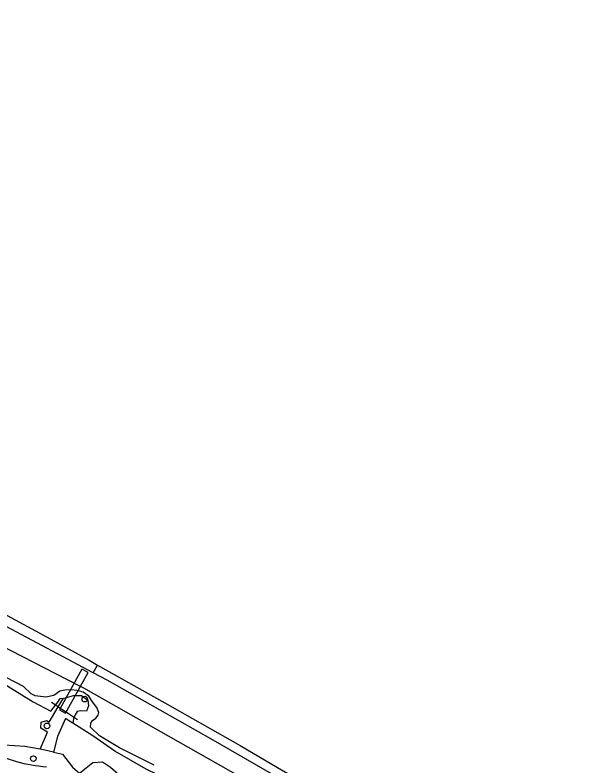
# Model space of a CAD drawing. Extents: x 163686 to 164493, y 382719 to 383870.
# Drawn here: x 164089.8 to 164189, y 383696.4 to 383826.2 of the extents above; entities that cross this region are included whole.
import ezdxf

# ---------------------------------------------------------------- set-up
doc = ezdxf.new("R2010")
doc.units = 0
for name, color, linetype in [('IMGEO_Boom', 7, 'Continuous'), ('IMGEO_Dek', 7, 'Continuous'), ('IMGEO_Duiker', 7, 'Continuous'), ('IMGEO_Geluidsscherm', 7, 'Continuous'), ('IMGEO_Groenvoorziening', 7, 'Continuous'), ('IMGEO_Spoorbaan_halfverhard', 7, 'Continuous'), ('IMGEO_Voetpad_halfverhard', 7, 'Continuous'), ('IMGEO_Voetpad_open', 7, 'Continuous'), ('IMGEO_Waterloop', 7, 'Continuous')]:
    doc.layers.add(name, color=color, linetype=linetype)

msp = doc.modelspace()

# ---------------------------------------------------------------- linework, layer by layer
at = {"layer": 'IMGEO_Boom'}
for centre in [(164101.87, 383707.83), (164095.34, 383703.2), (164092.98, 383697.54)]:
    msp.add_circle(centre, 0.489, dxfattribs=at)
at = {"layer": 'IMGEO_Dek'}
msp.add_lwpolyline([(164102.46, 383712.45), (164101.39, 383713.04), (164097.65, 383706.24), (164097.51, 383705.99), (164098.55, 383705.42)], close=True, dxfattribs=at)
at = {"layer": 'IMGEO_Duiker'}
msp.add_lwpolyline([(164100.64, 383704.25), (164099.23, 383705.19), (164098.64, 383705.58), (164097.65, 383706.24), (164097.28, 383706.49), (164096.15, 383707.24)], dxfattribs=at)
at = {"layer": 'IMGEO_Geluidsscherm'}
msp.add_lwpolyline([(163904.65, 383809.67), (163923.4, 383801.76), (163933.52, 383797.43), (163943.53, 383793.06), (163952.07, 383789.34), (163970.52, 383780.99), (163983.91, 383774.84), (163988.3, 383772.76), (163992.91, 383770.59), (163997.5, 383768.51), (164012.45, 383761.33), (164021.45, 383756.88), (164026.2, 383754.53), (164043.76, 383745.8), (164057.02, 383738.88), (164066.65, 383733.89), (164070.43, 383731.92), (164088.42, 383722.28), (164094.73, 383718.89), (164102.63, 383714.56), (164104.1, 383713.71), (164115.72, 383707.21), (164128.78, 383699.82), (164135.23, 383696.01)], dxfattribs=at)
at = {"layer": 'IMGEO_Groenvoorziening'}
for points in [[(164103.32, 383712.4), (164067.98, 383731.2), (164055.23, 383737.81), (164028.31, 383751.03), (164006.06, 383761.87), (163980.92, 383773.86), (163960.99, 383783.28), (163932.86, 383795.68), (163930.72, 383796.44), (163928.74, 383796.75), (163926.7, 383796.48), (163924.49, 383796), (163924.44, 383795.97)], [(164054.71, 383705.17), (164055.78, 383707.55), (164058.94, 383710.77), (164063.5, 383713.67), (164065.14, 383714.21), (164067.3, 383714.11), (164068.94, 383713.58), (164071.89, 383712.38), (164074.77, 383712), (164077.66, 383712.63), (164081.71, 383712.95), (164084.17, 383712.28), (164087.02, 383711), (164092.95, 383707.38), (164095.98, 383705.74), (164097.24, 383707.32), (164097.62, 383707.93), (164098.18, 383707.99)], [(164103.32, 383712.4), (164104.1, 383713.71)], [(164180.61, 383667.32), (164161.8, 383678.73), (164143.99, 383689.27), (164124.1, 383700.73), (164105.74, 383711.12), (164103.32, 383712.4)], [(164094.18, 383699.15), (164095.44, 383702.14), (164094.27, 383702.83), (164094.31, 383703.83), (164095.3, 383704.13), (164095.69, 383703.85), (164097.28, 383706.49), (164098.18, 383707.99)], [(164098.18, 383707.99), (164098.69, 383708.14), (164099.91, 383708.48), (164100.25, 383708.48), (164101.32, 383708.45), (164102.41, 383707.68), (164102.55, 383706.67), (164102.19, 383705.76), (164101.18, 383705.78), (164100.59, 383705.68), (164100.2, 383705.09), (164099.94, 383704.47), (164099.79, 383703.69)], [(164099.79, 383703.69), (164099.25, 383704.03), (164098.53, 383704.49), (164097.17, 383701.35), (164096.47, 383698.67)], [(164127.34, 383690), (164125.76, 383688.94), (164125.09, 383688.78), (164124.23, 383688.69), (164122.32, 383689.51), (164116.31, 383693.85), (164112.53, 383695.69), (164107.06, 383698.84), (164103.28, 383701.47), (164099.79, 383703.69)], [(164094.18, 383699.15), (164091.5, 383699.64), (164087.9, 383699.87), (164086.25, 383699.57), (164084.92, 383698.7)], [(164096.47, 383698.67), (164094.98, 383699), (164094.18, 383699.15)], [(164096.47, 383698.67), (164098, 383698.33), (164099.76, 383696.05), (164100.94, 383695.02), (164103.25, 383696.86), (164104.95, 383696.97), (164106.32, 383696.08), (164108.72, 383694.01), (164109.43, 383692.33), (164109.36, 383690.6), (164109.05, 383689.13)]]:
    msp.add_lwpolyline(points, dxfattribs=at)
at = {"layer": 'IMGEO_Spoorbaan_halfverhard'}
for points in [[(163862.99, 383826.19), (163867.5, 383824.48), (163886.12, 383817.2), (163904.65, 383809.67), (163923.4, 383801.76), (163933.52, 383797.43), (163943.53, 383793.06), (163952.07, 383789.34), (163970.52, 383780.99), (163983.91, 383774.84), (163988.3, 383772.76), (163992.91, 383770.59), (163997.5, 383768.51), (164012.45, 383761.33), (164021.45, 383756.88), (164026.2, 383754.53), (164043.76, 383745.8), (164057.02, 383738.88), (164066.65, 383733.89), (164070.43, 383731.92), (164088.42, 383722.28), (164094.73, 383718.89), (164102.63, 383714.56), (164104.1, 383713.71)], [(164104.1, 383713.71), (164115.72, 383707.21), (164128.78, 383699.82), (164135.23, 383696.01), (164144.9, 383690.41), (164152.73, 383685.77), (164165.08, 383678.38), (164178.31, 383670.34), (164190.29, 383662.96)]]:
    msp.add_lwpolyline(points, dxfattribs=at)
at = {"layer": 'IMGEO_Voetpad_halfverhard'}
msp.add_lwpolyline([(164084.92, 383698.7), (164086.44, 383698.18), (164090.07, 383697.02)], dxfattribs=at)
msp.add_arc((164098.95, 383732.77), 36.84, 256.0464, 264.2537, dxfattribs=at)
at = {"layer": 'IMGEO_Voetpad_open'}
msp.add_lwpolyline([(164102.46, 383712.45), (164101.39, 383713.04), (164097.65, 383706.24), (164097.51, 383705.99), (164098.55, 383705.42), (164102.46, 383712.45)], dxfattribs=at)
at = {"layer": 'IMGEO_Waterloop'}
for points in [[(164050.72, 383735.95), (164098.69, 383711.29), (164101.66, 383709.78), (164139.61, 383688.25)], [(164113.89, 383696.38), (164107.88, 383699.4), (164104.41, 383701.46), (164102.86, 383702.98), (164102.94, 383703.69), (164103.24, 383704.11), (164103.78, 383704.55), (164104.22, 383705.06), (164104.31, 383705.5), (164103.95, 383706.4), (164103.21, 383707.39), (164102.57, 383708.37), (164101.58, 383709.02), (164100.54, 383709.35), (164099.47, 383709.45), (164098.44, 383709.39), (164097.56, 383709.2), (164096.53, 383708.46), (164095.14, 383708.17), (164093.31, 383708.4), (164092.58, 383708.76), (164091.27, 383710), (164088.3, 383711.59)]]:
    msp.add_lwpolyline(points, dxfattribs=at)

doc.saveas('drawing.dxf')
